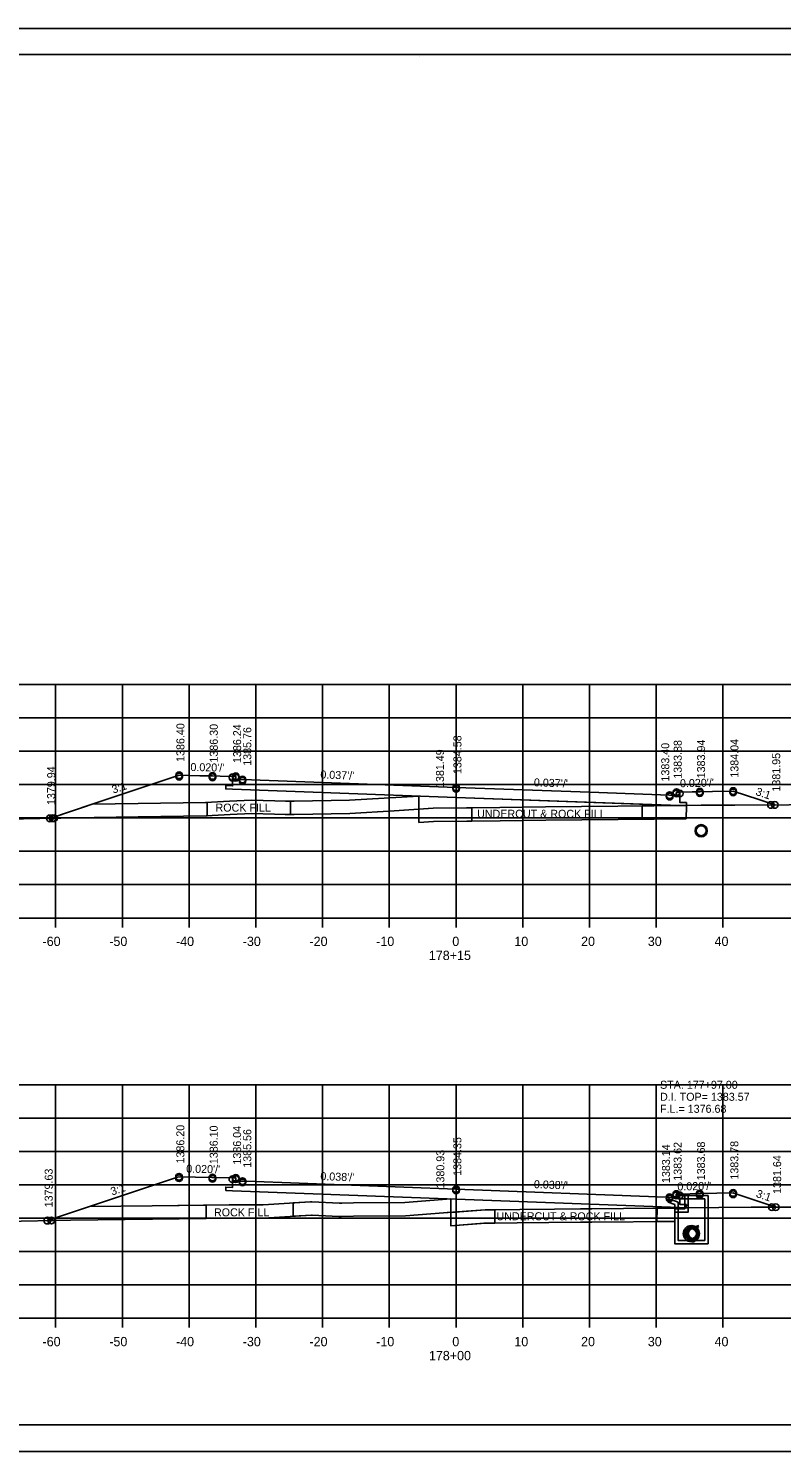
# Model space of a CAD drawing. Extents: x 1374311 to 1383814, y 384102 to 406278.
# Drawn here: x 1382576 to 1382688.8, y 397318.2 to 397531.6 of the extents above; entities that cross this region are included whole.
import ezdxf

# ---------------------------------------------------------------- set-up
doc = ezdxf.new("R2010")
doc.units = 0
for name, color, linetype in [('R_Axis', 7, 'Continuous'), ('R_Axis Annot', 7, 'Continuous'), ('R_Border', 7, 'Continuous'), ('R_Exist Surface', 7, 'Continuous'), ('R_Fin Surface', 7, 'Continuous'), ('R_Grid', 7, 'Continuous'), ('R_No Plot', 7, 'Continuous'), ('R_Water', 7, 'Continuous'), ('R_Water Annot', 7, 'Continuous'), ('R_Xsect Elev', 7, 'Continuous'), ('R_Xsect Slope', 7, 'Continuous')]:
    doc.layers.add(name, color=color, linetype=linetype)

msp = doc.modelspace()

# ---------------------------------------------------------------- linework, layer by layer
at = {"layer": 'R_Axis'}
for p, q in [((1382500.07, 397398.22), (1382780.07, 397398.22)), ((1382580.07, 397396.82), (1382580.07, 397398.22)), ((1382590.07, 397396.82), (1382590.07, 397398.22)), ((1382600.07, 397396.82), (1382600.07, 397398.22)), ((1382610.07, 397396.82), (1382610.07, 397398.22)), ((1382620.07, 397396.82), (1382620.07, 397398.22)), ((1382630.07, 397396.82), (1382630.07, 397398.22)), ((1382640.07, 397396.82), (1382640.07, 397398.22)), ((1382650.07, 397396.82), (1382650.07, 397398.22)), ((1382660.07, 397396.82), (1382660.07, 397398.22)), ((1382670.07, 397396.82), (1382670.07, 397398.22)), ((1382680.07, 397396.82), (1382680.07, 397398.22)), ((1382500.07, 397338.22), (1382780.07, 397338.22)), ((1382580.07, 397336.82), (1382580.07, 397338.22)), ((1382590.07, 397336.82), (1382590.07, 397338.22)), ((1382600.07, 397336.82), (1382600.07, 397338.22)), ((1382610.07, 397336.82), (1382610.07, 397338.22)), ((1382620.07, 397336.82), (1382620.07, 397338.22)), ((1382630.07, 397336.82), (1382630.07, 397338.22)), ((1382640.07, 397336.82), (1382640.07, 397338.22)), ((1382650.07, 397336.82), (1382650.07, 397338.22)), ((1382660.07, 397336.82), (1382660.07, 397338.22)), ((1382670.07, 397336.82), (1382670.07, 397338.22)), ((1382680.07, 397336.82), (1382680.07, 397338.22))]:
    msp.add_line(p, q, dxfattribs=at)
at = {"layer": 'R_Border'}
for p, q in [((1382482.07, 397527.68), (1382798.25, 397527.68)), ((1382634.59, 397527.42), (1382634.59, 397527.42)), ((1382634.59, 397527.42), (1382634.59, 397527.42)), ((1382798.25, 397322.22), (1382482.07, 397322.22))]:
    msp.add_line(p, q, dxfattribs=at)
at = {"layer": 'R_Exist Surface'}
for p, q in [((1382675.47, 397352.11), (1382675.74, 397352.04)), ((1382676.45, 397352.1), (1382675.53, 397351.82)), ((1382676.45, 397350.27), (1382675.53, 397349.99)), ((1382675.47, 397349.69), (1382675.74, 397349.63))]:
    msp.add_line(p, q, dxfattribs=at)
for points in [[(1382563.13, 397412.86), (1382582.55, 397413.22), (1382592.46, 397413.41), (1382602.62, 397413.53), (1382606.23, 397413.73), (1382609.42, 397413.91), (1382612.87, 397413.8), (1382614.47, 397413.74), (1382615.84, 397413.75), (1382624.18, 397413.88), (1382630.81, 397414.28), (1382636.63, 397414.67), (1382646.65, 397414.8), (1382653.5, 397414.9), (1382669.73, 397415.06), (1382676.79, 397415.12), (1382681.85, 397415.13), (1382706.29, 397415.3)], [(1382572.48, 397352.73), (1382582.28, 397352.91), (1382594.58, 397353.07), (1382606.09, 397353.2), (1382611.23, 397353.24), (1382618.39, 397353.67), (1382618.49, 397353.68), (1382622.53, 397353.49), (1382622.91, 397353.48), (1382624.72, 397353.5), (1382632.48, 397353.56), (1382638.18, 397354.02), (1382644.42, 397354.46), (1382654.84, 397354.59), (1382658.7, 397354.63), (1382660.4, 397354.62), (1382679.45, 397354.81), (1382684.3, 397354.85), (1382685.45, 397354.86), (1382693.53, 397354.88)]]:
    msp.add_lwpolyline(points, dxfattribs=at)
for centre, radius in [((1382676.81, 397411.31), 0.917), ((1382675.34, 397350.9), 1.21), ((1382675.34, 397350.9), 0.917), ((1382675.63, 397350.93), 0.917)]:
    msp.add_circle(centre, radius, dxfattribs=at)
at = {"layer": 'R_Fin Surface'}
for p, q in [((1382634.52, 397416.5), (1382634.52, 397412.52)), ((1382634.52, 397414.53), (1382634.52, 397416.5)), ((1382585.56, 397415.28), (1382579.2, 397413.16)), ((1382602.77, 397415.53), (1382602.77, 397413.53)), ((1382602.77, 397413.54), (1382602.77, 397415.53)), ((1382615.26, 397415.75), (1382615.26, 397413.74)), ((1382615.26, 397415.75), (1382615.26, 397413.75)), ((1382624.18, 397413.88), (1382630.81, 397414.28)), ((1382630.81, 397414.28), (1382634.52, 397414.53)), ((1382636.63, 397414.67), (1382634.52, 397414.53)), ((1382634.52, 397414.53), (1382634.52, 397412.52)), ((1382642.42, 397414.75), (1382636.63, 397414.67)), ((1382642.42, 397414.75), (1382642.42, 397412.75)), ((1382642.42, 397412.75), (1382642.42, 397414.75)), ((1382667.94, 397415.04), (1382667.94, 397413.04)), ((1382667.94, 397415.04), (1382667.94, 397413.04)), ((1382673.59, 397415.07), (1382673.07, 397415.08)), ((1382674.59, 397415.03), (1382673.59, 397415.07)), ((1382579.2, 397413.16), (1382582.55, 397413.22)), ((1382582.55, 397413.22), (1382592.46, 397413.41)), ((1382592.46, 397413.41), (1382602.62, 397413.53)), ((1382667.94, 397413.04), (1382669.75, 397413.06)), ((1382585.14, 397354.95), (1382578.83, 397352.85)), ((1382594.55, 397355.07), (1382585.14, 397354.95)), ((1382602.61, 397355.16), (1382594.55, 397355.07)), ((1382602.61, 397355.16), (1382602.61, 397353.16)), ((1382602.61, 397353.16), (1382602.61, 397355.16)), ((1382615.67, 397355.51), (1382615.67, 397353.51)), ((1382615.67, 397355.51), (1382615.67, 397353.51)), ((1382639.27, 397356.1), (1382638.02, 397356.01)), ((1382638.18, 397354.02), (1382639.27, 397354.1)), ((1382639.27, 397356.1), (1382639.27, 397352.09)), ((1382639.27, 397354.1), (1382639.27, 397356.1)), ((1382639.27, 397356.1), (1382639.27, 397356.1)), ((1382594.58, 397353.07), (1382602.61, 397353.16))]:
    msp.add_line(p, q, dxfattribs=at)
for points in [[(1382579.2, 397413.16), (1382586.76, 397415.68), (1382598.57, 397419.62), (1382601.66, 397419.55), (1382603.57, 397419.52), (1382604.72, 397419.49), (1382606.57, 397419.46), (1382606.87, 397419.46), (1382607.07, 397419.46), (1382607.07, 397419.15), (1382607.08, 397418.96), (1382607.46, 397418.96), (1382608.08, 397418.98), (1382628.1, 397418.24), (1382640.08, 397417.8), (1382660.11, 397417.07), (1382672.08, 397416.62), (1382672.46, 397416.61), (1382673.08, 397416.6), (1382673.08, 397416.91), (1382673.09, 397417.1), (1382673.28, 397417.1), (1382673.59, 397417.1), (1382675.44, 397417.14), (1382676.59, 397417.16), (1382678.51, 397417.2), (1382681.59, 397417.26), (1382685.43, 397415.98), (1382687.85, 397415.17)], [(1382673.59, 397417.1), (1382673.6, 397415.55), (1382674.6, 397415.53), (1382674.59, 397415.03), (1382673.59, 397415.07), (1382640.08, 397416.3), (1382606.57, 397417.53), (1382605.57, 397417.57), (1382605.58, 397418.07), (1382606.58, 397418.02), (1382606.57, 397419.46)], [(1382585.56, 397415.28), (1382592.43, 397415.41), (1382602.55, 397415.53), (1382606.11, 397415.73), (1382609.4, 397415.91), (1382612.94, 397415.8), (1382614.5, 397415.74), (1382615.81, 397415.75), (1382624.1, 397415.88), (1382634.52, 397416.5)], [(1382634.52, 397416.5), (1382624.1, 397415.88), (1382615.81, 397415.75), (1382615.26, 397415.75)], [(1382602.77, 397415.54), (1382602.55, 397415.53), (1382592.43, 397415.41), (1382585.56, 397415.28)], [(1382585.56, 397415.28), (1382585.56, 397415.28)], [(1382602.77, 397415.53), (1382602.77, 397415.54)], [(1382615.26, 397413.75), (1382615.84, 397413.75), (1382624.18, 397413.88)], [(1382634.52, 397412.52), (1382636.71, 397412.67), (1382646.67, 397412.8), (1382653.53, 397412.9), (1382669.75, 397413.06), (1382674.55, 397413.1), (1382674.59, 397415.03)], [(1382673.07, 397415.08), (1382669.73, 397415.06), (1382667.94, 397415.04)], [(1382669.75, 397413.06), (1382674.55, 397413.1), (1382674.59, 397415.03)], [(1382602.62, 397413.53), (1382602.77, 397413.54), (1382602.77, 397413.54)], [(1382634.52, 397412.52), (1382636.71, 397412.67), (1382642.42, 397412.75)], [(1382578.83, 397352.85), (1382598.2, 397359.3), (1382598.56, 397359.42), (1382603.47, 397359.32), (1382603.56, 397359.32), (1382606.5, 397359.26), (1382606.56, 397359.26), (1382607.05, 397359.26), (1382607.06, 397359.26), (1382607.07, 397358.77), (1382607.07, 397358.76), (1382607.09, 397358.76), (1382608.07, 397358.78), (1382608.7, 397358.76), (1382640.07, 397357.57), (1382671.49, 397356.38), (1382672.07, 397356.36), (1382673.05, 397356.34), (1382673.07, 397356.34), (1382673.07, 397356.35), (1382673.08, 397356.84), (1382673.09, 397356.84), (1382673.58, 397356.84), (1382673.64, 397356.84), (1382676.58, 397356.9), (1382676.68, 397356.9), (1382681.58, 397357), (1382681.7, 397356.96), (1382687.99, 397354.86)], [(1382673.58, 397356.84), (1382673.59, 397355.29), (1382674.59, 397355.26), (1382674.58, 397354.76), (1382673.58, 397354.8), (1382640.07, 397356.07), (1382606.56, 397357.34), (1382605.56, 397357.38), (1382605.57, 397357.88), (1382606.57, 397357.82), (1382606.56, 397359.26)], [(1382585.14, 397354.95), (1382594.55, 397355.07), (1382606.07, 397355.2), (1382611.16, 397355.24), (1382618.27, 397355.67), (1382618.48, 397355.68), (1382622.62, 397355.49), (1382622.94, 397355.48), (1382624.7, 397355.5), (1382632.39, 397355.56), (1382638.02, 397356.01), (1382639.27, 397356.1)], [(1382638.02, 397356.01), (1382632.39, 397355.56), (1382624.7, 397355.5), (1382622.94, 397355.48), (1382622.62, 397355.49), (1382618.48, 397355.68), (1382618.27, 397355.67), (1382615.67, 397355.51)], [(1382578.83, 397352.85), (1382582.28, 397352.91), (1382594.58, 397353.07)], [(1382615.67, 397353.51), (1382618.39, 397353.67), (1382618.49, 397353.68), (1382622.53, 397353.49)], [(1382622.53, 397353.49), (1382622.91, 397353.48), (1382624.72, 397353.5)], [(1382624.72, 397353.5), (1382632.48, 397353.56), (1382638.18, 397354.02)], [(1382639.27, 397352.09), (1382644.5, 397352.46), (1382658.71, 397352.63), (1382660.4, 397352.62), (1382672.84, 397352.74)]]:
    msp.add_lwpolyline(points, dxfattribs=at)
for points in [[(1382639.27, 397354.08), (1382644.47, 397354.48), (1382645.9, 397354.46), (1382645.87, 397352.47), (1382644.25, 397352.46), (1382639.27, 397352.09)], [(1382670.19, 397354.71), (1382672.87, 397354.74), (1382672.85, 397352.76), (1382670.16, 397352.72)]]:
    msp.add_lwpolyline(points, close=True, dxfattribs=at)
at = {"layer": 'R_Grid'}
for p, q in [((1382500.07, 397433.22), (1382780.07, 397433.22)), ((1382580.07, 397398.22), (1382580.07, 397433.22)), ((1382590.07, 397398.22), (1382590.07, 397433.22)), ((1382600.07, 397398.22), (1382600.07, 397433.22)), ((1382610.07, 397398.22), (1382610.07, 397433.22)), ((1382620.07, 397398.22), (1382620.07, 397433.22)), ((1382630.07, 397398.22), (1382630.07, 397433.22)), ((1382640.07, 397398.22), (1382640.07, 397433.22)), ((1382650.07, 397398.22), (1382650.07, 397433.22)), ((1382660.07, 397398.22), (1382660.07, 397433.22)), ((1382670.07, 397398.22), (1382670.07, 397433.22)), ((1382680.07, 397398.22), (1382680.07, 397433.22)), ((1382500.07, 397428.22), (1382780.07, 397428.22)), ((1382500.07, 397423.22), (1382780.07, 397423.22)), ((1382500.07, 397418.22), (1382780.07, 397418.22)), ((1382500.07, 397413.22), (1382780.07, 397413.22)), ((1382500.07, 397408.22), (1382780.07, 397408.22)), ((1382500.07, 397403.22), (1382780.07, 397403.22)), ((1382500.07, 397398.22), (1382780.07, 397398.22)), ((1382500.07, 397373.22), (1382780.07, 397373.22)), ((1382580.07, 397338.22), (1382580.07, 397373.22)), ((1382590.07, 397338.22), (1382590.07, 397373.22)), ((1382600.07, 397338.22), (1382600.07, 397373.22)), ((1382610.07, 397338.22), (1382610.07, 397373.22)), ((1382620.07, 397338.22), (1382620.07, 397373.22)), ((1382630.07, 397338.22), (1382630.07, 397373.22)), ((1382640.07, 397338.22), (1382640.07, 397373.22)), ((1382650.07, 397338.22), (1382650.07, 397373.22)), ((1382660.07, 397338.22), (1382660.07, 397373.22)), ((1382670.07, 397338.22), (1382670.07, 397373.22)), ((1382680.07, 397338.22), (1382680.07, 397373.22)), ((1382500.07, 397368.22), (1382780.07, 397368.22)), ((1382500.07, 397363.22), (1382780.07, 397363.22)), ((1382500.07, 397358.22), (1382780.07, 397358.22)), ((1382500.07, 397353.22), (1382780.07, 397353.22)), ((1382500.07, 397348.22), (1382780.07, 397348.22)), ((1382500.07, 397343.22), (1382780.07, 397343.22)), ((1382500.07, 397338.22), (1382780.07, 397338.22))]:
    msp.add_line(p, q, dxfattribs=at)
at = {"layer": 'R_No Plot'}
for p, q in [((1382469.67, 397531.58), (1382803, 397531.58)), ((1382469.67, 397318.24), (1382803, 397318.24))]:
    msp.add_line(p, q, dxfattribs=at)
for points in [[(1382469.66, 397531.58), (1382803, 397531.58), (1382803, 397318.24), (1382469.66, 397318.24)], [(1382715.99, 397527.68), (1382715.99, 397517.8), (1382751.72, 397517.8), (1382751.72, 397514.88), (1382774.92, 397514.88), (1382774.92, 397490.55), (1382798.25, 397490.55), (1382798.25, 397322.22), (1382482.07, 397322.22), (1382482.07, 397527.68)], [(1382579.2, 397413.16), (1382582.55, 397413.22), (1382592.46, 397413.41), (1382602.62, 397413.53), (1382606.23, 397413.73), (1382609.42, 397413.91), (1382612.87, 397413.8), (1382614.47, 397413.74), (1382615.84, 397413.75), (1382624.18, 397413.88), (1382630.81, 397414.28), (1382636.63, 397414.67), (1382646.65, 397414.8), (1382653.5, 397414.9), (1382669.73, 397415.06), (1382673.07, 397415.08), (1382640.08, 397416.3), (1382606.57, 397417.53), (1382605.57, 397417.57), (1382605.58, 397418.07), (1382606.58, 397418.02), (1382606.57, 397419.46), (1382604.72, 397419.49), (1382603.57, 397419.52), (1382601.66, 397419.55), (1382598.57, 397419.62), (1382586.76, 397415.68)], [(1382674.59, 397415.1), (1382676.79, 397415.12), (1382681.85, 397415.13), (1382687.85, 397415.17), (1382685.43, 397415.98), (1382681.59, 397417.26), (1382678.51, 397417.2), (1382676.59, 397417.16), (1382675.44, 397417.14), (1382673.59, 397417.1), (1382673.6, 397415.55), (1382674.6, 397415.53)], [(1382673.07, 397415.08), (1382674.59, 397415.1), (1382674.59, 397415.03), (1382673.59, 397415.07)], [(1382578.83, 397352.85), (1382582.28, 397352.91), (1382594.58, 397353.07), (1382606.09, 397353.2), (1382611.23, 397353.24), (1382618.39, 397353.67), (1382618.49, 397353.68), (1382622.53, 397353.49), (1382622.91, 397353.48), (1382624.72, 397353.5), (1382632.48, 397353.56), (1382638.18, 397354.02), (1382644.42, 397354.46), (1382654.84, 397354.59), (1382658.7, 397354.63), (1382660.4, 397354.62), (1382679.45, 397354.81), (1382684.3, 397354.85), (1382685.45, 397354.86), (1382687.99, 397354.86), (1382681.7, 397356.96), (1382681.58, 397357), (1382676.68, 397356.9), (1382676.58, 397356.9), (1382673.64, 397356.84), (1382673.58, 397356.84), (1382673.59, 397355.29), (1382674.59, 397355.26), (1382674.58, 397354.76), (1382673.58, 397354.8), (1382640.07, 397356.07), (1382606.56, 397357.34), (1382605.56, 397357.38), (1382605.57, 397357.88), (1382606.57, 397357.82), (1382606.56, 397359.26), (1382606.5, 397359.26), (1382603.56, 397359.32), (1382603.47, 397359.32), (1382598.56, 397359.42), (1382598.2, 397359.3)]]:
    msp.add_lwpolyline(points, close=True, dxfattribs=at)
for centre in [(1382598.57, 397419.62), (1382598.57, 397419.49), (1382598.57, 397419.41), (1382603.57, 397419.52), (1382603.57, 397419.39), (1382603.57, 397419.31), (1382606.57, 397419.33), (1382606.57, 397419.25), (1382607.07, 397419.46), (1382607.07, 397419.33), (1382607.07, 397419.25), (1382608.08, 397418.98), (1382608.08, 397418.85), (1382608.08, 397418.77), (1382640.08, 397417.8), (1382640.08, 397417.63), (1382640.08, 397417.59), (1382672.08, 397416.62), (1382672.08, 397416.42), (1382672.08, 397416.42), (1382673.09, 397417.1), (1382673.09, 397416.9), (1382673.09, 397416.9), (1382673.59, 397416.9), (1382673.59, 397416.9), (1382676.59, 397417.16), (1382676.59, 397416.96), (1382676.59, 397416.96), (1382681.59, 397417.26), (1382681.59, 397417.06), (1382681.59, 397417.06), (1382687.24, 397415.17), (1382687.24, 397415.17), (1382687.85, 397415.17), (1382579.2, 397413.16), (1382579.2, 397413.16), (1382579.61, 397413.17), (1382579.61, 397413.17), (1382579.85, 397413.17), (1382579.85, 397413.17), (1382598.56, 397359.42), (1382598.56, 397359.24), (1382598.56, 397359.23), (1382603.56, 397359.32), (1382603.56, 397359.14), (1382603.56, 397359.13), (1382606.56, 397359.08), (1382606.56, 397359.07), (1382607.06, 397359.26), (1382607.06, 397359.08), (1382607.06, 397359.07), (1382608.07, 397358.78), (1382608.07, 397358.6), (1382608.07, 397358.59), (1382640.07, 397357.57), (1382640.07, 397357.38), (1382640.07, 397357.38), (1382672.07, 397356.36), (1382672.07, 397356.16), (1382672.07, 397356.16), (1382673.08, 397356.84), (1382673.08, 397356.64), (1382673.08, 397356.64), (1382673.58, 397356.64), (1382673.58, 397356.64), (1382676.58, 397356.9), (1382676.58, 397356.7), (1382676.58, 397356.7), (1382681.58, 397357), (1382681.58, 397356.8), (1382681.58, 397356.8), (1382687.41, 397354.86), (1382687.41, 397354.86), (1382687.99, 397354.86), (1382578.83, 397352.85), (1382578.83, 397352.85), (1382579.42, 397352.86), (1382579.42, 397352.86), (1382579.46, 397352.86), (1382579.46, 397352.86)]:
    msp.add_circle(centre, 0.5, dxfattribs=at)
at = {"layer": 'R_Water'}
for p, q in [((1382673.01, 397356.48), (1382673.09, 397356.64)), ((1382673.01, 397356.48), (1382673.34, 397356.14)), ((1382677.84, 397356.64), (1382673.09, 397356.64)), ((1382677.84, 397355.14), (1382677.84, 397356.64)), ((1382671.84, 397356.16), (1382673.34, 397355.64)), ((1382671.84, 397355.63), (1382672.84, 397355.29)), ((1382672.84, 397355.14), (1382672.84, 397355.29)), ((1382677.34, 397356.14), (1382673.34, 397356.14)), ((1382673.34, 397355.14), (1382673.34, 397355.64)), ((1382677.34, 397355.14), (1382677.34, 397356.14)), ((1382675.47, 397351.9), (1382675.74, 397351.83)), ((1382675.47, 397349.9), (1382675.74, 397349.83)), ((1382676.45, 397351.94), (1382675.53, 397351.65)), ((1382676.45, 397350.44), (1382675.53, 397350.15))]:
    msp.add_line(p, q, dxfattribs=at)
for points in [[(1382674.85, 397356.65), (1382674.85, 397354.12), (1382672.85, 397354.12), (1382672.85, 397354.62), (1382674.35, 397354.62), (1382674.35, 397356.64)], [(1382671.84, 397355.63), (1382671.84, 397356.16)], [(1382677.84, 397355.14), (1382677.84, 397349.4), (1382675.34, 397349.4), (1382672.84, 397349.4), (1382672.84, 397355.14)], [(1382677.34, 397355.14), (1382677.34, 397349.9), (1382675.34, 397349.9), (1382673.34, 397349.9), (1382673.34, 397355.14)]]:
    msp.add_lwpolyline(points, dxfattribs=at)
for centre, radius in [((1382676.81, 397411.31), 0.75), ((1382675.34, 397350.9), 1), ((1382675.34, 397350.9), 0.75), ((1382675.63, 397350.93), 0.75)]:
    msp.add_circle(centre, radius, dxfattribs=at)

# ---------------------------------------------------------------- texts
at = {"layer": 'R_Axis Annot'}
for s, p in [('-60', (1382578.11, 397394.02)), ('-50', (1382588.11, 397394.02)), ('-40', (1382598.11, 397394.02)), ('-30', (1382608.11, 397394.02)), ('-20', (1382618.11, 397394.02)), ('-10', (1382628.11, 397394.02)), ('0', (1382639.51, 397394.02)), ('10', (1382648.81, 397394.02)), ('20', (1382658.81, 397394.02)), ('30', (1382668.81, 397394.02)), ('40', (1382678.81, 397394.02)), ('178+15', (1382636, 397391.92)), ('-60', (1382578.11, 397334.02)), ('-50', (1382588.11, 397334.02)), ('-40', (1382598.11, 397334.02)), ('-30', (1382608.11, 397334.02)), ('-20', (1382618.11, 397334.02)), ('-10', (1382628.11, 397334.02)), ('0', (1382639.51, 397334.02)), ('10', (1382648.81, 397334.02)), ('20', (1382658.81, 397334.02)), ('30', (1382668.81, 397334.02)), ('40', (1382678.81, 397334.02)), ('178+00', (1382636.01, 397331.92))]:
    msp.add_text(s, height=1.4, dxfattribs=at).set_placement(p)
at = {"layer": 'R_Fin Surface'}
for s, p in [('ROCK FILL', (1382604.03, 397414.17)), ('UNDERCUT & ROCK FILL', (1382643.23, 397413.25)), ('ROCK FILL', (1382603.8, 397353.5)), ('UNDERCUT & ROCK FILL', (1382646.13, 397352.91))]:
    msp.add_text(s, height=1.2, rotation=359.9804, dxfattribs=at).set_placement(p)
at = {"layer": 'R_Water Annot'}
for s, p in [('STA. 177+97.00', (1382670.64, 397372.62)), ('D.I. TOP= 1383.57', (1382670.64, 397370.82)), ('F.L.= 1376.68', (1382670.64, 397369.02))]:
    msp.add_text(s, height=1.2, dxfattribs=at).set_placement(p)
at = {"layer": 'R_Xsect Elev'}
for s, p in [('1386.40', (1382599.37, 397421.62)), ('1386.30', (1382604.37, 397421.52)), ('1386.24', (1382607.87, 397421.46)), ('1385.76', (1382609.39, 397421.04)), ('1384.58', (1382640.88, 397419.8)), ('1383.88', (1382673.89, 397419.1)), ('1383.94', (1382677.39, 397419.16)), ('1384.04', (1382682.39, 397419.26)), ('1381.49', (1382638.27, 397417.71)), ('1383.40', (1382672.02, 397418.68)), ('1381.95', (1382688.65, 397417.17)), ('1379.94', (1382580, 397415.16)), ('1386.20', (1382599.36, 397361.42)), ('1386.10', (1382604.36, 397361.32)), ('1386.04', (1382607.86, 397361.26)), ('1385.56', (1382609.39, 397360.78)), ('1384.35', (1382640.87, 397359.57)), ('1380.93', (1382638.32, 397357.67)), ('1383.14', (1382672.13, 397358.49)), ('1383.62', (1382673.88, 397358.84)), ('1383.68', (1382677.38, 397358.9)), ('1383.78', (1382682.38, 397359)), ('1381.64', (1382688.79, 397356.86)), ('1379.63', (1382579.63, 397354.85))]:
    msp.add_text(s, height=1.2, rotation=90, dxfattribs=at).set_placement(p)
at = {"layer": 'R_Xsect Slope'}
for s, rotation, p in [("0.020'/'", 358.8542, (1382600.26, 397420.26)), ("0.037'/'", 357.8934, (1382619.72, 397419.15)), ('3:1', 18.435, (1382588.72, 397416.86)), ("0.037'/'", 357.8934, (1382651.72, 397417.97)), ("0.020'/'", 1.1458, (1382673.64, 397417.82)), ('3:1', 341.5649, (1382684.88, 397416.69)), ("0.020'/'", 358.8542, (1382599.63, 397360.05)), ("0.038'/'", 357.833, (1382619.72, 397358.94)), ("0.038'/'", 357.833, (1382651.72, 397357.73)), ("0.020'/'", 1.1458, (1382673.25, 397357.37)), ('3:1', 18.4349, (1382588.54, 397356.61)), ('3:1', 341.5651, (1382684.94, 397356.41))]:
    msp.add_text(s, height=1.2, rotation=rotation, dxfattribs=at).set_placement(p)

doc.saveas('drawing.dxf')
